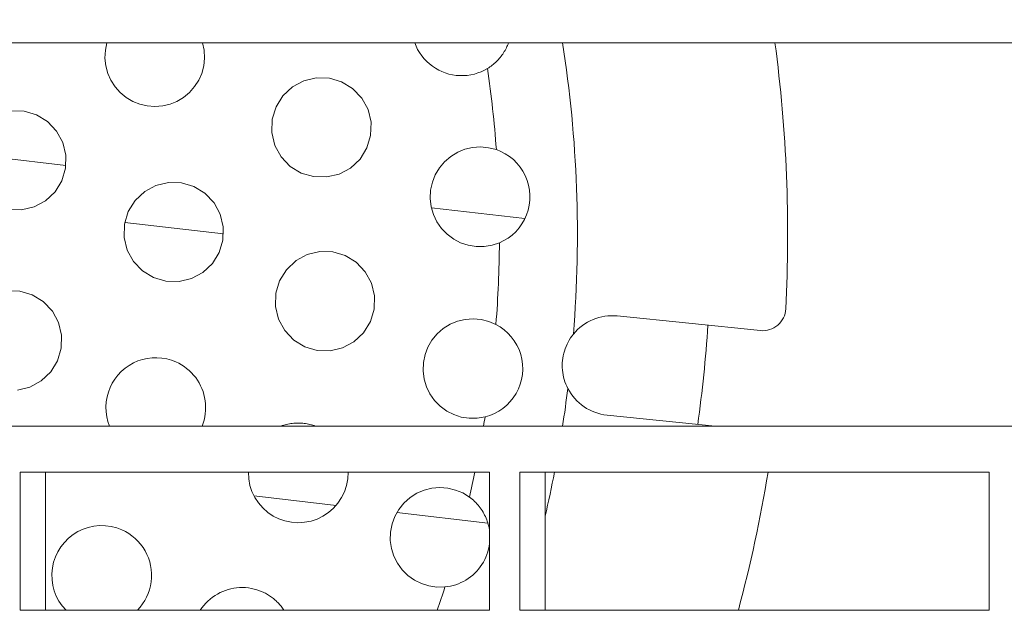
# Model space of a CAD drawing. Header units: metres. Extents: x 1306 to 1412, y -79 to 41.
# Tile 360 of 656: x 1360.8791 to 1360.9433, y -16.9867 to -16.9475. Entities that reach past the tile are written whole.
import ezdxf

# ---------------------------------------------------------------- set-up
doc = ezdxf.new("R2010")
doc.units = ezdxf.units.M
doc.header["$PDMODE"] = 65
doc.linetypes.add('AUSGEZOGEN', pattern=[0])
doc.layers.add('XR$3$Maßlinie 1_50', color=7, linetype='AUSGEZOGEN', lineweight=25)
doc.layers.add('XR$4$Möblierung', color=4, linetype='AUSGEZOGEN', lineweight=13)
doc.styles.add('ARIAL', font='arial.ttf')
doc.dimstyles.new('DIMSTYLE_11', dxfattribs={"dimtxt": 0.15, "dimasz": 0.03000000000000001, "dimexe": 0, "dimexo": 0, "dimgap": 0.075, "dimtad": 2, "dimrnd": 0.005, "dimzin": 4, "dimdsep": 46, "dimtxsty": 'ARIAL', "dimblk1": 'ALL_ML_STRICH', "dimblk2": 'ALL_ML_STRICH', "dimsah": 1, "dimcen": 0, "dimclrd": 3, "dimclre": 3, "dimclrt": 3, "dimadec": 0, "dimazin": 0, "dimtfac": 1, "dimtdec": 0, "dimtix": 1, "dimtmove": 2, "dimatfit": 3, "dimfxl": 0, "dimtzin": 0, "dimlwd": 0, "dimlwe": 25, "dimarcsym": 0})
doc.dimstyles.new('DIMSTYLE_12', dxfattribs={"dimtxt": 0.15, "dimasz": 0.03000000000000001, "dimexe": 0, "dimexo": 0, "dimgap": 0.075, "dimtad": 2, "dimdec": 3, "dimrnd": 0.005, "dimzin": 4, "dimdsep": 46, "dimtxsty": 'ARIAL', "dimblk1": 'ALL_ML_STRICH', "dimblk2": 'ALL_ML_STRICH', "dimsah": 1, "dimcen": 0, "dimclrd": 3, "dimclre": 3, "dimclrt": 3, "dimadec": 0, "dimazin": 0, "dimtfac": 1, "dimtdec": 0, "dimtix": 1, "dimtmove": 2, "dimatfit": 3, "dimfxl": 0, "dimtzin": 0, "dimlwd": 0, "dimlwe": 25, "dimarcsym": 0})
doc.dimstyles.new('DIMSTYLE_24', dxfattribs={"dimtxt": 0.225, "dimasz": 0.15, "dimexe": 0, "dimexo": 0, "dimgap": 0.1125, "dimtad": 2, "dimrnd": 0.005, "dimzin": 4, "dimdsep": 46, "dimtxsty": 'ARIAL', "dimblk1": 'ALL_ML_STRICH', "dimblk2": 'ALL_ML_STRICH', "dimsah": 1, "dimcen": 0, "dimclrd": 3, "dimclre": 3, "dimclrt": 3, "dimadec": 0, "dimazin": 0, "dimtfac": 1, "dimtdec": 0, "dimtix": 1, "dimtmove": 2, "dimatfit": 3, "dimfxl": 0, "dimtzin": 0, "dimlwd": 0, "dimlwe": 25, "dimarcsym": 0})
doc.dimstyles.new('DIMSTYLE_6', dxfattribs={"dimtxt": 0.15, "dimasz": 0.15, "dimexe": 0, "dimexo": 0, "dimgap": 0.075, "dimtad": 2, "dimrnd": 0.005, "dimzin": 4, "dimdsep": 46, "dimtxsty": 'ARIAL', "dimblk1": 'ALL_ML_STRICH', "dimblk2": 'ALL_ML_STRICH', "dimsah": 1, "dimcen": 0, "dimclrd": 3, "dimclre": 3, "dimclrt": 3, "dimadec": 0, "dimazin": 0, "dimtfac": 1, "dimtdec": 0, "dimtix": 1, "dimtmove": 2, "dimatfit": 3, "dimfxl": 0, "dimtzin": 0, "dimlwd": 0, "dimlwe": 25, "dimarcsym": 0})
doc.dimstyles.new('DIMSTYLE_9', dxfattribs={"dimtxt": 0.15, "dimasz": 0.03000000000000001, "dimexe": 0, "dimexo": 0, "dimgap": 0.075, "dimtad": 2, "dimdec": 1, "dimlfac": 100, "dimrnd": 0.5, "dimzin": 4, "dimdsep": 46, "dimtxsty": 'ARIAL', "dimblk1": 'ALL_ML_STRICH', "dimblk2": 'ALL_ML_STRICH', "dimsah": 1, "dimcen": 0, "dimclrd": 3, "dimclre": 3, "dimclrt": 3, "dimadec": 0, "dimazin": 0, "dimtfac": 1, "dimtdec": 0, "dimtix": 1, "dimtmove": 2, "dimatfit": 3, "dimfxl": 0, "dimtvp": 1.2, "dimtzin": 0, "dimlwd": 0, "dimlwe": 25, "dimarcsym": 0})

# ---------------------------------------------------------------- blocks, each defined once
blk = doc.blocks.new('ALL_ML_STRICH')
at = {"color": 0, "linetype": 'ByBlock', "lineweight": -2}
for p, q in [((0, -0.5), (0, 0.5)), ((-0.3, -0.3), (0.3, 0.3)), ((-1, 0), (0.5, 0))]:
    blk.add_line(p, q, dxfattribs=at)
blk = doc.blocks.new('*D765')
at = {"layer": 'DEFPOINTS', "color": 3, "linetype": 'AUSGEZOGEN', "lineweight": 25, "transparency": 33554687}
for p in [(1342.770147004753, -10.15909497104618), (1342.770147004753, -20.11080697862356), (1361.060147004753, -20.30015715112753)]:
    blk.add_point(p, dxfattribs=at)
at = {"layer": 'XR$3$Maßlinie 1_50', "color": 3, "linetype": 'AUSGEZOGEN', "lineweight": -2, "transparency": 33554687}
for p, q in [((1342.770147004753, -10.20909497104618), (1342.770147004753, -10.15909497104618)), ((1342.770147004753, -10.15909497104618), (1361.060147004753, -10.15909497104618)), ((1361.060147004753, -10.20909497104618), (1361.060147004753, -10.15909497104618))]:
    blk.add_line(p, q, dxfattribs=at)
at = {"layer": 'XR$3$Maßlinie 1_50', "color": 3, "linetype": 'AUSGEZOGEN', "lineweight": 25, "transparency": 33554687, "xscale": 0.03000000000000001, "yscale": 0.03000000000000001, "zscale": 0.03000000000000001, "rotation": 180}
blk.add_blockref('ALL_ML_STRICH', (1342.770147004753, -10.15909497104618), dxfattribs=at)
at = {"layer": 'XR$3$Maßlinie 1_50', "color": 3, "linetype": 'AUSGEZOGEN', "lineweight": 25, "transparency": 33554687, "xscale": 0.03000000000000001, "yscale": 0.03000000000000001, "zscale": 0.03000000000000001}
blk.add_blockref('ALL_ML_STRICH', (1361.060147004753, -10.15909497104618), dxfattribs=at)
at = {"layer": 'XR$3$Maßlinie 1_50', "color": 3, "linetype": 'AUSGEZOGEN', "lineweight": 25, "transparency": 33554687, "insert": (1351.919076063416, -10.03153699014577), "char_height": 0.15, "width": 0.6, "attachment_point": 5, "style": 'ARIAL'}
blk.add_mtext('\\W0.80;\\A1;{\\A1;{18.29\\H0.099000;\\S^ ;}}', dxfattribs=at)
blk = doc.blocks.new('*D766')
at = {"layer": 'DEFPOINTS', "color": 3, "linetype": 'AUSGEZOGEN', "lineweight": 25, "transparency": 33554687}
for p in [(1361.060147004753, -10.15909497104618), (1361.240147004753, -20.27659746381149), (1361.060147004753, -20.30015715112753)]:
    blk.add_point(p, dxfattribs=at)
at = {"layer": 'XR$3$Maßlinie 1_50', "color": 3, "linetype": 'AUSGEZOGEN', "lineweight": -2, "transparency": 33554687}
for p, q in [((1361.060147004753, -10.20909497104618), (1361.060147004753, -10.15909497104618)), ((1361.060147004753, -10.15909497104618), (1361.240147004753, -10.15909497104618)), ((1361.240147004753, -10.20909497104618), (1361.240147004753, -10.15909497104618))]:
    blk.add_line(p, q, dxfattribs=at)
at = {"layer": 'XR$3$Maßlinie 1_50', "color": 3, "linetype": 'AUSGEZOGEN', "lineweight": 25, "transparency": 33554687, "xscale": 0.03000000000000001, "yscale": 0.03000000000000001, "zscale": 0.03000000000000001, "rotation": 180}
blk.add_blockref('ALL_ML_STRICH', (1361.060147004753, -10.15909497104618), dxfattribs=at)
at = {"layer": 'XR$3$Maßlinie 1_50', "color": 3, "linetype": 'AUSGEZOGEN', "lineweight": 25, "transparency": 33554687, "xscale": 0.03000000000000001, "yscale": 0.03000000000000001, "zscale": 0.03000000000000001}
blk.add_blockref('ALL_ML_STRICH', (1361.240147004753, -10.15909497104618), dxfattribs=at)
at = {"layer": 'XR$3$Maßlinie 1_50', "color": 3, "linetype": 'AUSGEZOGEN', "lineweight": 25, "transparency": 33554687, "insert": (1361.144597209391, -10.01653699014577), "char_height": 0.15, "width": 0.4799999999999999, "attachment_point": 5, "style": 'ARIAL'}
blk.add_mtext('\\W0.80;\\A1;{\\A1;{18\\H0.099000;\\S^ ;}}', dxfattribs=at)
blk = doc.blocks.new('*D782')
at = {"layer": 'DEFPOINTS', "color": 3, "linetype": 'AUSGEZOGEN', "lineweight": 25, "transparency": 33554687}
for p in [(1343.120147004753, -10.95909497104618), (1343.120147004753, -20.11122102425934), (1361.060147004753, -20.50340109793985)]:
    blk.add_point(p, dxfattribs=at)
at = {"layer": 'XR$3$Maßlinie 1_50', "color": 3, "linetype": 'AUSGEZOGEN', "lineweight": -2, "transparency": 33554687}
for p, q in [((1343.120147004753, -11.00909497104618), (1343.120147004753, -10.95909497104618)), ((1343.120147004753, -10.95909497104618), (1361.060147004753, -10.95909497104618)), ((1361.060147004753, -11.00909497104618), (1361.060147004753, -10.95909497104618))]:
    blk.add_line(p, q, dxfattribs=at)
at = {"layer": 'XR$3$Maßlinie 1_50', "color": 3, "linetype": 'AUSGEZOGEN', "lineweight": 25, "transparency": 33554687, "xscale": 0.03000000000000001, "yscale": 0.03000000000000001, "zscale": 0.03000000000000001, "rotation": 180}
blk.add_blockref('ALL_ML_STRICH', (1343.120147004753, -10.95909497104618), dxfattribs=at)
at = {"layer": 'XR$3$Maßlinie 1_50', "color": 3, "linetype": 'AUSGEZOGEN', "lineweight": 25, "transparency": 33554687, "xscale": 0.03000000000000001, "yscale": 0.03000000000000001, "zscale": 0.03000000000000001}
blk.add_blockref('ALL_ML_STRICH', (1361.060147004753, -10.95909497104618), dxfattribs=at)
at = {"layer": 'XR$3$Maßlinie 1_50', "color": 3, "linetype": 'AUSGEZOGEN', "lineweight": 25, "transparency": 33554687, "insert": (1352.094444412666, -10.83153699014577), "char_height": 0.15, "width": 0.6, "attachment_point": 5, "style": 'ARIAL'}
blk.add_mtext('\\W0.80;\\A1;{\\A1;{17.94\\H0.099000;\\S^ ;}}', dxfattribs=at)
blk = doc.blocks.new('*D783')
at = {"layer": 'DEFPOINTS', "color": 3, "linetype": 'AUSGEZOGEN', "lineweight": 25, "transparency": 33554687}
for p in [(1361.060147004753, -10.95909497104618), (1361.060147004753, -20.50340109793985), (1361.240147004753, -20.60164563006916)]:
    blk.add_point(p, dxfattribs=at)
at = {"layer": 'XR$3$Maßlinie 1_50', "color": 3, "linetype": 'AUSGEZOGEN', "lineweight": -2, "transparency": 33554687}
for p, q in [((1361.060147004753, -11.00909497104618), (1361.060147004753, -10.95909497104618)), ((1361.060147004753, -10.95909497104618), (1361.240147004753, -10.95909497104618)), ((1361.240147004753, -11.00909497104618), (1361.240147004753, -10.95909497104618))]:
    blk.add_line(p, q, dxfattribs=at)
at = {"layer": 'XR$3$Maßlinie 1_50', "color": 3, "linetype": 'AUSGEZOGEN', "lineweight": 25, "transparency": 33554687, "xscale": 0.03000000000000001, "yscale": 0.03000000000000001, "zscale": 0.03000000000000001, "rotation": 180}
blk.add_blockref('ALL_ML_STRICH', (1361.060147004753, -10.95909497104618), dxfattribs=at)
at = {"layer": 'XR$3$Maßlinie 1_50', "color": 3, "linetype": 'AUSGEZOGEN', "lineweight": 25, "transparency": 33554687, "xscale": 0.03000000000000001, "yscale": 0.03000000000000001, "zscale": 0.03000000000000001}
blk.add_blockref('ALL_ML_STRICH', (1361.240147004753, -10.95909497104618), dxfattribs=at)
at = {"layer": 'XR$3$Maßlinie 1_50', "color": 3, "linetype": 'AUSGEZOGEN', "lineweight": 25, "transparency": 33554687, "insert": (1361.144597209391, -10.81653699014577), "char_height": 0.15, "width": 0.4799999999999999, "attachment_point": 5, "style": 'ARIAL'}
blk.add_mtext('\\W0.80;\\A1;{\\A1;{18\\H0.099000;\\S^ ;}}', dxfattribs=at)
blk = doc.blocks.new('*D899')
at = {"layer": 'DEFPOINTS', "color": 3, "linetype": 'AUSGEZOGEN', "lineweight": 25, "transparency": 33554687}
for p in [(1342.770147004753, -8.559094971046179), (1361.240147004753, -14.91824644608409), (1342.770147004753, -18.60157549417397)]:
    blk.add_point(p, dxfattribs=at)
at = {"layer": 'XR$3$Maßlinie 1_50', "color": 3, "linetype": 'AUSGEZOGEN', "lineweight": -2, "transparency": 33554687}
for p, q in [((1342.770147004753, -9.15909497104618), (1342.770147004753, -8.559094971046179)), ((1342.770147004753, -8.559094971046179), (1361.240147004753, -8.559094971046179)), ((1361.240147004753, -9.15909497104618), (1361.240147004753, -8.559094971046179))]:
    blk.add_line(p, q, dxfattribs=at)
at = {"layer": 'XR$3$Maßlinie 1_50', "color": 3, "linetype": 'AUSGEZOGEN', "lineweight": 25, "transparency": 33554687, "xscale": 0.15, "yscale": 0.15, "zscale": 0.15, "rotation": 180}
blk.add_blockref('ALL_ML_STRICH', (1342.770147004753, -8.559094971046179), dxfattribs=at)
at = {"layer": 'XR$3$Maßlinie 1_50', "color": 3, "linetype": 'AUSGEZOGEN', "lineweight": 25, "transparency": 33554687, "xscale": 0.15, "yscale": 0.15, "zscale": 0.15}
blk.add_blockref('ALL_ML_STRICH', (1361.240147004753, -8.559094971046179), dxfattribs=at)
at = {"layer": 'XR$3$Maßlinie 1_50', "color": 3, "linetype": 'AUSGEZOGEN', "lineweight": 25, "transparency": 33554687, "insert": (1352.011101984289, -8.392604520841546), "char_height": 0.225, "width": 0.8999999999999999, "attachment_point": 5, "style": 'ARIAL'}
blk.add_mtext('\\W0.80;\\A1;{\\fArial|i0|b1;\\A1;{18.47\\H0.148500;\\S^ ;}}', dxfattribs=at)
blk = doc.blocks.new('*D929')
at = {"layer": 'DEFPOINTS', "color": 3, "linetype": 'AUSGEZOGEN', "lineweight": 25, "transparency": 33554687}
for p in [(1362.146242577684, -15.15824644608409), (1340.424074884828, -17.54324644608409), (1364.271242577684, -17.54324644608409)]:
    blk.add_point(p, dxfattribs=at)
at = {"layer": 'XR$3$Maßlinie 1_50', "color": 3, "linetype": 'AUSGEZOGEN', "lineweight": -2, "transparency": 33554687}
for p, q in [((1340.474074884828, -15.15824644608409), (1340.424074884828, -15.15824644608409)), ((1340.424074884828, -17.54324644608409), (1340.424074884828, -15.15824644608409)), ((1340.474074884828, -17.54324644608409), (1340.424074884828, -17.54324644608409))]:
    blk.add_line(p, q, dxfattribs=at)
at = {"layer": 'XR$3$Maßlinie 1_50', "color": 3, "linetype": 'AUSGEZOGEN', "lineweight": 25, "transparency": 33554687, "xscale": 0.03000000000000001, "yscale": 0.03000000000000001, "zscale": 0.03000000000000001}
for p, rotation in [((1340.424074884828, -15.15824644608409), 90), ((1340.424074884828, -17.54324644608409), 270)]:
    blk.add_blockref('ALL_ML_STRICH', p, dxfattribs=dict(at, rotation=rotation))
at = {"layer": 'XR$3$Maßlinie 1_50', "color": 3, "linetype": 'AUSGEZOGEN', "lineweight": 25, "transparency": 33554687, "insert": (1340.29641458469, -16.32984057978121), "char_height": 0.15, "width": 0.6, "attachment_point": 5, "rotation": 90, "style": 'ARIAL'}
blk.add_mtext('\\W0.80;\\A1;{\\A1;{2.38\\H0.099000;\\S5^ ;}}', dxfattribs=at)
blk = doc.blocks.new('*D938')
at = {"layer": 'DEFPOINTS', "color": 3, "linetype": 'AUSGEZOGEN', "lineweight": 25, "transparency": 33554687}
for p in [(1364.96914176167, -15.15824644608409), (1338.824074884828, -20.29324644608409), (1364.656959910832, -20.29324644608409)]:
    blk.add_point(p, dxfattribs=at)
at = {"layer": 'XR$3$Maßlinie 1_50', "color": 3, "linetype": 'AUSGEZOGEN', "lineweight": -2, "transparency": 33554687}
for p, q in [((1338.874074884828, -15.15824644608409), (1338.824074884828, -15.15824644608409)), ((1338.824074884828, -20.29324644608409), (1338.824074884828, -15.15824644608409)), ((1338.874074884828, -20.29324644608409), (1338.824074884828, -20.29324644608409))]:
    blk.add_line(p, q, dxfattribs=at)
at = {"layer": 'XR$3$Maßlinie 1_50', "color": 3, "linetype": 'AUSGEZOGEN', "lineweight": 25, "transparency": 33554687, "xscale": 0.03000000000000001, "yscale": 0.03000000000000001, "zscale": 0.03000000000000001}
for p, rotation in [((1338.824074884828, -15.15824644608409), 90), ((1338.824074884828, -20.29324644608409), 270)]:
    blk.add_blockref('ALL_ML_STRICH', p, dxfattribs=dict(at, rotation=rotation))
at = {"layer": 'XR$3$Maßlinie 1_50', "color": 3, "linetype": 'AUSGEZOGEN', "lineweight": 25, "transparency": 33554687, "insert": (1338.696414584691, -17.70484057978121), "char_height": 0.15, "width": 0.6, "attachment_point": 5, "rotation": 90, "style": 'ARIAL'}
blk.add_mtext('\\W0.80;\\A1;{\\A1;{5.13\\H0.099000;\\S5^ ;}}', dxfattribs=at)
blk = doc.blocks.new('*D963')
at = {"layer": 'DEFPOINTS', "color": 3, "linetype": 'AUSGEZOGEN', "lineweight": 25, "transparency": 33554687}
for p in [(1360.315868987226, -16.2182464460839), (1360.170906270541, -17.81824644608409), (1361.000147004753, -17.81824644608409)]:
    blk.add_point(p, dxfattribs=at)
at = {"layer": 'XR$3$Maßlinie 1_50', "color": 3, "linetype": 'AUSGEZOGEN', "lineweight": -2, "transparency": 33554687}
for p, q in [((1360.220906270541, -16.2182464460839), (1360.170906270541, -16.2182464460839)), ((1360.170906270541, -17.81824644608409), (1360.170906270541, -16.2182464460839)), ((1360.220906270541, -17.81824644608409), (1360.170906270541, -17.81824644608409))]:
    blk.add_line(p, q, dxfattribs=at)
at = {"layer": 'XR$3$Maßlinie 1_50', "color": 3, "linetype": 'AUSGEZOGEN', "lineweight": 25, "transparency": 33554687, "xscale": 0.15, "yscale": 0.15, "zscale": 0.15}
for p, rotation in [((1360.170906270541, -16.2182464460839), 90), ((1360.170906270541, -17.81824644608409), 270)]:
    blk.add_blockref('ALL_ML_STRICH', p, dxfattribs=dict(at, rotation=rotation))
at = {"layer": 'XR$3$Maßlinie 1_50', "color": 3, "linetype": 'AUSGEZOGEN', "lineweight": 25, "transparency": 33554687, "insert": (1360.043348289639, -17.00937332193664), "char_height": 0.15, "width": 0.4799999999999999, "attachment_point": 5, "rotation": 90, "style": 'ARIAL'}
blk.add_mtext('\\W0.80;\\A1;{\\A1;{1.60\\H0.099000;\\S^ ;}}', dxfattribs=at)
blk = doc.blocks.new('*D1085')
at = {"layer": 'DEFPOINTS', "color": 3, "linetype": 'AUSGEZOGEN', "lineweight": 25, "transparency": 33554687}
for p in [(1366.101203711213, -15.15824644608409), (1339.624074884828, -17.54324644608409), (1365.92579072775, -17.54324644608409)]:
    blk.add_point(p, dxfattribs=at)
at = {"layer": 'XR$3$Maßlinie 1_50', "color": 3, "linetype": 'AUSGEZOGEN', "lineweight": -2, "transparency": 33554687}
for p, q in [((1339.674074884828, -15.15824644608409), (1339.624074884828, -15.15824644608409)), ((1339.624074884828, -17.54324644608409), (1339.624074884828, -15.15824644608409)), ((1339.674074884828, -17.54324644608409), (1339.624074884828, -17.54324644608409))]:
    blk.add_line(p, q, dxfattribs=at)
at = {"layer": 'XR$3$Maßlinie 1_50', "color": 3, "linetype": 'AUSGEZOGEN', "lineweight": 25, "transparency": 33554687, "xscale": 0.03000000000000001, "yscale": 0.03000000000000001, "zscale": 0.03000000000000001}
for p, rotation in [((1339.624074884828, -15.15824644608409), 90), ((1339.624074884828, -17.54324644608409), 270)]:
    blk.add_blockref('ALL_ML_STRICH', p, dxfattribs=dict(at, rotation=rotation))
at = {"layer": 'XR$3$Maßlinie 1_50', "color": 3, "linetype": 'AUSGEZOGEN', "lineweight": 25, "transparency": 33554687, "insert": (1339.49641458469, -16.3298405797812), "char_height": 0.15, "width": 0.6, "attachment_point": 5, "rotation": 90, "style": 'ARIAL'}
blk.add_mtext('\\W0.80;\\A1;{\\A1;{2.38\\H0.099000;\\S5^ ;}}', dxfattribs=at)
blk = doc.blocks.new('COMPLEXOBJECT_326')
at = {"layer": 'XR$4$Möblierung', "color": 52, "linetype": 'AUSGEZOGEN', "lineweight": 13, "transparency": 33554687}
for p, q in [((1361.026628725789, -16.94899408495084), (1360.632078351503, -16.94899408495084)), ((1360.882138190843, -16.95699211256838), (1360.875682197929, -16.95624319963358)), ((1360.912047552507, -16.96046168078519), (1360.905953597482, -16.95975476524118)), ((1360.892412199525, -16.96145571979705), (1360.885976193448, -16.96070912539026)), ((1360.918059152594, -16.96680833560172), (1360.927389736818, -16.96776271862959)), ((1360.924431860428, -16.97399408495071), (1360.917397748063, -16.97327459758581)), ((1361.026628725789, -16.97399408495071), (1360.632078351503, -16.97399408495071)), ((1360.8791655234, -16.97699408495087), (1360.8791655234, -16.98599408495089)), ((1360.8791655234, -16.97699408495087), (1360.909743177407, -16.97699408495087)), ((1360.880810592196, -16.98599408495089), (1360.880810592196, -16.97699408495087)), ((1360.909743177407, -16.98599408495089), (1360.909743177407, -16.97699408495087)), ((1360.911715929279, -16.97699408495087), (1360.911715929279, -16.98599408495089)), ((1360.911715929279, -16.97699408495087), (1360.942293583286, -16.97699408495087)), ((1360.913360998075, -16.98599408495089), (1360.913360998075, -16.97699408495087)), ((1360.942293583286, -16.98599408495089), (1360.942293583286, -16.97699408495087)), ((1360.894396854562, -16.97854826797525), (1360.89973663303, -16.97916769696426)), ((1360.903698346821, -16.9796272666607), (1360.909631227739, -16.98031549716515)), ((1360.8791655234, -16.98599408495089), (1360.909743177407, -16.98599408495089)), ((1360.911715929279, -16.98599408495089), (1360.942293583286, -16.98599408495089))]:
    blk.add_line(p, q, dxfattribs=at)
for points in [[(1360.891048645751, -16.94899420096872), (1360.891152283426, -16.94948797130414), (1360.891179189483, -16.95000003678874), (1360.891123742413, -16.95050908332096), (1360.890993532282, -16.9509942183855), (1360.890796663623, -16.95144035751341), (1360.890527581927, -16.95186143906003), (1360.890192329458, -16.95224271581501), (1360.889801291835, -16.95256558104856), (1360.889373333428, -16.95282060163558), (1360.8889260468, -16.95300246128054), (1360.888445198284, -16.95311707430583), (1360.887942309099, -16.95315888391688), (1360.887437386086, -16.95312066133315), (1360.886950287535, -16.95300701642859), (1360.886499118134, -16.9528266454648), (1360.886072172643, -16.95257419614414), (1360.885678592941, -16.95225218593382), (1360.885339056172, -16.95186937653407), (1360.885065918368, -16.95144273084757), (1360.884866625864, -16.95099290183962), (1360.884737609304, -16.95051096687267), (1360.884682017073, -16.9500030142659), (1360.884708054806, -16.94949044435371), (1360.88481258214, -16.94899429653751)], [(1360.909611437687, -16.95067267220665), (1360.909403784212, -16.95078883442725), (1360.909192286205, -16.950887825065), (1360.908977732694, -16.95097002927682), (1360.90875400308, -16.95103753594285), (1360.908522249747, -16.95108970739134), (1360.908284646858, -16.95112555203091), (1360.908043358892, -16.95114407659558), (1360.90780057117, -16.95114429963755), (1360.90755845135, -16.95112581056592), (1360.907319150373, -16.95108943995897), (1360.907084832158, -16.95103620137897), (1360.906857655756, -16.95096709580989), (1360.906639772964, -16.95088312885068), (1360.906429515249, -16.95078355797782), (1360.906222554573, -16.95066626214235), (1360.906021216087, -16.95053203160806), (1360.90582794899, -16.95038170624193), (1360.905645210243, -16.95021613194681), (1360.905475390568, -16.95003619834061), (1360.905320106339, -16.94984361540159), (1360.905180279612, -16.94964075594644), (1360.905056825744, -16.94943003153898), (1360.904950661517, -16.94921383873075), (1360.904862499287, -16.94899406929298)], [(1360.910980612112, -16.94899408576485), (1360.910948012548, -16.94908102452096), (1360.910912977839, -16.94916690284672), (1360.910875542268, -16.94925167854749), (1360.910835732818, -16.94933529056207), (1360.910793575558, -16.94941770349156), (1360.910749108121, -16.94949885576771), (1360.910702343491, -16.94957870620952), (1360.910653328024, -16.9496571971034), (1360.910602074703, -16.9497342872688), (1360.910548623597, -16.94980992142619), (1360.910493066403, -16.94988396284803), (1360.910435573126, -16.94995621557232), (1360.910376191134, -16.95002664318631), (1360.910314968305, -16.95009521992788), (1360.910251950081, -16.95016191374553), (1360.910187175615, -16.95022669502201), (1360.910120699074, -16.95028953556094), (1360.91005256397, -16.95035040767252), (1360.909982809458, -16.95040928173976), (1360.909911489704, -16.9504661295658), (1360.909838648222, -16.9505209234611), (1360.909764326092, -16.95057362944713), (1360.909688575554, -16.95062422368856), (1360.909611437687, -16.95067267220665)], [(1360.878556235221, -16.95343491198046), (1360.879414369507, -16.95345643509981), (1360.880218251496, -16.95369281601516), (1360.880218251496, -16.95369281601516), (1360.88093592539, -16.95412939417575), (1360.881532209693, -16.95475400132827), (1360.881936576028, -16.95549509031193), (1360.882135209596, -16.95631697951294), (1360.882112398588, -16.95718337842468), (1360.881871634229, -16.95799195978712), (1360.881430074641, -16.95871011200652), (1360.880804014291, -16.95930185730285), (1360.880067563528, -16.95970032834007), (1360.87925313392, -16.95989610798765), (1360.87839499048, -16.95987460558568)], [(1360.910381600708, -16.96203832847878), (1360.909901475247, -16.9621963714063), (1360.909387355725, -16.96228021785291), (1360.908860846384, -16.96228045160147), (1360.90834406, -16.96219544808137), (1360.907858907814, -16.96203486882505), (1360.907407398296, -16.96179993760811), (1360.906983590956, -16.96148616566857), (1360.906611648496, -16.96110214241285), (1360.906309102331, -16.96066358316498), (1360.906085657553, -16.96019416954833), (1360.905940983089, -16.95969190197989), (1360.905876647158, -16.95915747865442), (1360.905902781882, -16.958616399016), (1360.906016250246, -16.95809376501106), (1360.906205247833, -16.95761284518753), (1360.906472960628, -16.95716331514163), (1360.906815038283, -16.95675460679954), (1360.907219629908, -16.95640885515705), (1360.907665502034, -16.95613770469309), (1360.90813194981, -16.95594686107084), (1360.908633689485, -16.95582944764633), (1360.909157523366, -16.95579154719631), (1360.909681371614, -16.9558397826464), (1360.910182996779, -16.95596862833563)], [(1360.910182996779, -16.95596862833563), (1360.910481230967, -16.9560881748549), (1360.910767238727, -16.95623719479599), (1360.911038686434, -16.95641501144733), (1360.911291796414, -16.95661967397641), (1360.911523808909, -16.95684933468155), (1360.911732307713, -16.95710205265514), (1360.911914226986, -16.95737434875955), (1360.91206801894, -16.95766398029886), (1360.912192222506, -16.95796873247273), (1360.912284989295, -16.95828457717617), (1360.912345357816, -16.95860835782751), (1360.912372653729, -16.95893694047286), (1360.912366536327, -16.9592663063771), (1360.912327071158, -16.95959359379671), (1360.912254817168, -16.9599146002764), (1360.912150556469, -16.96022647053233), (1360.912015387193, -16.96052605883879), (1360.91185146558, -16.96080919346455), (1360.911660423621, -16.96107378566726), (1360.911443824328, -16.96131786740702), (1360.911204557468, -16.96153841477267), (1360.910946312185, -16.96173264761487), (1360.910671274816, -16.96189960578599), (1360.910381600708, -16.96203832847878)], [(1360.878282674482, -16.96517892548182), (1360.879140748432, -16.96520076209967), (1360.879943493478, -16.96543696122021), (1360.879943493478, -16.96543696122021), (1360.880659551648, -16.96587224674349), (1360.88125490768, -16.9664946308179), (1360.881659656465, -16.96723366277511), (1360.881859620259, -16.96805362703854), (1360.881838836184, -16.96892014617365), (1360.881599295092, -16.96973067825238), (1360.881157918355, -16.97045102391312), (1360.880530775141, -16.97104490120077), (1360.879792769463, -16.971444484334), (1360.878977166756, -16.97164038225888)], [(1360.90944920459, -16.97339182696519), (1360.908935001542, -16.97347850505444), (1360.908408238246, -16.97348156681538), (1360.907891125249, -16.97339960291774), (1360.907405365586, -16.973242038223), (1360.906954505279, -16.97301117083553), (1360.906530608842, -16.97270193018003), (1360.906157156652, -16.97232260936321), (1360.905851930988, -16.97188804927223), (1360.905624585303, -16.97142132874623), (1360.905475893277, -16.97092312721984), (1360.90540640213, -16.97039055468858), (1360.905426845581, -16.96984901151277), (1360.905535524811, -16.96932371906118), (1360.905720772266, -16.96883878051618), (1360.905985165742, -16.96838587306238), (1360.906325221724, -16.96797270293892), (1360.906729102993, -16.96762214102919), (1360.907175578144, -16.96734657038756), (1360.907642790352, -16.96715207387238), (1360.908144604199, -16.96703175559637), (1360.90866861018, -16.96699101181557), (1360.909192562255, -16.96703685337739), (1360.909694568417, -16.9671629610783), (1360.910157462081, -16.96736032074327)], [(1360.910157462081, -16.96736032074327), (1360.910434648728, -16.96752305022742), (1360.910695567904, -16.96771330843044), (1360.910937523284, -16.96792970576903), (1360.911157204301, -16.96816978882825), (1360.911352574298, -16.9684318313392), (1360.911520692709, -16.96871229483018), (1360.911659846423, -16.96900837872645), (1360.911768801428, -16.96931786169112), (1360.911846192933, -16.96963781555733), (1360.911890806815, -16.96996376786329), (1360.911902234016, -16.97029302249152), (1360.911880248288, -16.9706218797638), (1360.911825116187, -16.97094661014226), (1360.911737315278, -16.97126435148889), (1360.911618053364, -16.97157094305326), (1360.911468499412, -16.97186376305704), (1360.911290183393, -16.97213988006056), (1360.911085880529, -16.97239545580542), (1360.910857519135, -16.97262863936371), (1360.910606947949, -16.97283772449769), (1360.910337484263, -16.97302014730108), (1360.910053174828, -16.97317372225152), (1360.909756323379, -16.97329782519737), (1360.90944920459, -16.97339182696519)], [(1360.914842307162, -16.97153567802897), (1360.914773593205, -16.97139473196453), (1360.91471169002, -16.97125045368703), (1360.914656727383, -16.97110308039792), (1360.914608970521, -16.97095325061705), (1360.914568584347, -16.97080155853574), (1360.914535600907, -16.97064827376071), (1360.914510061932, -16.97049366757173), (1360.914492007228, -16.9703380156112), (1360.914481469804, -16.97018158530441), (1360.914478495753, -16.97002464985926), (1360.914483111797, -16.96986747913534), (1360.914495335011, -16.96971058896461), (1360.914515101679, -16.96955474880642), (1360.914542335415, -16.96940023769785), (1360.914576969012, -16.96924732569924), (1360.914618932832, -16.96909627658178), (1360.914668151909, -16.9689473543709), (1360.914724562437, -16.96880083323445), (1360.914788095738, -16.96865697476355), (1360.914858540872, -16.9685163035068), (1360.9149355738, -16.96837943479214), (1360.915019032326, -16.96824659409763), (1360.915108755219, -16.96811800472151), (1360.915204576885, -16.96799388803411)], [(1360.884979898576, -16.97399407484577), (1360.884877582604, -16.9736991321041), (1360.884802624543, -16.97338772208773), (1360.884757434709, -16.97306514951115), (1360.884744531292, -16.97273701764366), (1360.884765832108, -16.97240891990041), (1360.884819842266, -16.97208638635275), (1360.884903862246, -16.97177492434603), (1360.885015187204, -16.97148004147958), (1360.885154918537, -16.97119876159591), (1360.885325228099, -16.97092628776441), (1360.885523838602, -16.97066815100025), (1360.885748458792, -16.97042991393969), (1360.885996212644, -16.97021650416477), (1360.886261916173, -16.97003035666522), (1360.886539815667, -16.96987328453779), (1360.886824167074, -16.96974709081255), (1360.887119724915, -16.96964955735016), (1360.887429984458, -16.96957939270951), (1360.887749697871, -16.96953883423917), (1360.888073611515, -16.969530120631), (1360.888396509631, -16.9695546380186), (1360.888713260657, -16.96961057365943), (1360.889018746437, -16.96969536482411), (1360.889307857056, -16.96980645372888)], [(1360.889307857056, -16.96980645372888), (1360.889487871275, -16.96989299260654), (1360.889665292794, -16.96999244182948), (1360.889838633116, -16.97010425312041), (1360.890006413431, -16.97022787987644), (1360.890167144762, -16.97036277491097), (1360.890319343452, -16.97050839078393), (1360.890461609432, -16.97066409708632), (1360.890593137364, -16.9708286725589), (1360.89071339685, -16.97100063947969), (1360.890821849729, -16.97117851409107), (1360.890917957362, -16.97136081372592), (1360.89100118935, -16.97154606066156), (1360.891071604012, -16.97173435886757), (1360.891130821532, -16.97193011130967), (1360.891178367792, -16.9721323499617), (1360.89121355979, -16.97233955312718), (1360.891235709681, -16.97255019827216), (1360.891244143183, -16.97276276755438), (1360.891238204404, -16.97297573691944), (1360.891217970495, -16.97318759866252), (1360.891184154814, -16.97339685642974), (1360.891137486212, -16.97360201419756), (1360.891078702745, -16.97380157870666), (1360.89100853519, -16.97399404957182)], [(1360.896152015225, -16.97399411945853), (1360.896239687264, -16.97396332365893), (1360.896328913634, -16.97393488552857), (1360.896419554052, -16.97390886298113), (1360.896511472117, -16.97388531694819), (1360.896604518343, -16.97386430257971), (1360.896698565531, -16.97384588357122), (1360.896793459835, -16.97383011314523), (1360.896889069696, -16.97381705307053), (1360.896985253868, -16.97380676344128), (1360.89708187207, -16.97379930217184), (1360.897178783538, -16.97379472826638), (1360.897275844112, -16.97379309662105), (1360.897372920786, -16.97379447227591), (1360.897469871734, -16.97379886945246), (1360.897566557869, -16.97380622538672), (1360.897662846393, -16.97381647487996), (1360.897758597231, -16.97382954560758), (1360.897853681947, -16.9738453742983), (1360.897947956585, -16.97386388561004), (1360.898041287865, -16.97388501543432), (1360.898133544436, -16.97390869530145), (1360.898224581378, -16.97393485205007), (1360.898314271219, -16.97396342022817), (1360.898402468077, -16.97399432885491)], [(1360.90052679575, -16.97699408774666), (1360.900503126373, -16.97743467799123), (1360.900420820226, -16.97786475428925), (1360.900286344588, -16.97827089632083), (1360.900101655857, -16.9786498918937), (1360.899862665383, -16.97901106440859), (1360.899574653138, -16.97934182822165), (1360.899244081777, -16.97962965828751), (1360.89888280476, -16.97986791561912), (1360.898504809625, -16.98005230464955), (1360.898110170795, -16.98018389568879), (1360.897691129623, -16.98026584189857), (1360.897259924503, -16.98029299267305), (1360.896828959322, -16.980261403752), (1360.896410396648, -16.98017451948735), (1360.896016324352, -16.98003844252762), (1360.895646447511, -16.97985359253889), (1360.89529261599, -16.97961572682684), (1360.89496753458, -16.97932941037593), (1360.894683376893, -16.97900019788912), (1360.894446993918, -16.97863895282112), (1360.89426317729, -16.9782585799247), (1360.894132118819, -16.97785945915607), (1360.89405158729, -16.97743354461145), (1360.894027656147, -16.97699408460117)], [(1360.906835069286, -16.98447954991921), (1360.906307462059, -16.98448826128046), (1360.905788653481, -16.98441159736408), (1360.905300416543, -16.98425875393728), (1360.904848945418, -16.98403364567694), (1360.904423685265, -16.9837304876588), (1360.904047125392, -16.98335723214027), (1360.903737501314, -16.98292772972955), (1360.903504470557, -16.98246447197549), (1360.903350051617, -16.98197168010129), (1360.903273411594, -16.98144224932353), (1360.903285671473, -16.98090098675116), (1360.903387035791, -16.98037306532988), (1360.903566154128, -16.97988327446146), (1360.903824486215, -16.97942662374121), (1360.90416014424, -16.97900760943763), (1360.904561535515, -16.97865002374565), (1360.905007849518, -16.97836745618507), (1360.905475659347, -16.97816668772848), (1360.905977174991, -16.97804116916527), (1360.906501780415, -16.97799523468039), (1360.907027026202, -16.97803610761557), (1360.907530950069, -16.97815788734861), (1360.907995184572, -16.97835080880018), (1360.908434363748, -16.97862096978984)], [(1360.908434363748, -16.97862096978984), (1360.908521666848, -16.97868703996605), (1360.908606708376, -16.97875602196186), (1360.908689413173, -16.9788278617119), (1360.908769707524, -16.97890250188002), (1360.908847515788, -16.97897988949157), (1360.908922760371, -16.97905996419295), (1360.908995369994, -16.97914267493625), (1360.90906526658, -16.97922796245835), (1360.909132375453, -16.97931577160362), (1360.909196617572, -16.97940604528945), (1360.909257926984, -16.97949873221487), (1360.909316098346, -16.97959357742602), (1360.909370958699, -16.97969029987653), (1360.909422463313, -16.97978881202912), (1360.909470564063, -16.97988902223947), (1360.909515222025, -16.97999084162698), (1360.90955639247, -16.9800941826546), (1360.909594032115, -16.98019895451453), (1360.909628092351, -16.98030506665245), (1360.909658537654, -16.98041243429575), (1360.909685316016, -16.98052096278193), (1360.909708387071, -16.98063056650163), (1360.909727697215, -16.98074108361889), (1360.909743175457, -16.98085214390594)], [(1360.882145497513, -16.98599407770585), (1360.881898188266, -16.98570845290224), (1360.881686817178, -16.98539821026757), (1360.881514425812, -16.98507187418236), (1360.881383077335, -16.98473536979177), (1360.881288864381, -16.98437781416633), (1360.881234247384, -16.98400395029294), (1360.88122324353, -16.9836225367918), (1360.881258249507, -16.98324230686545), (1360.881336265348, -16.98287193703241), (1360.881453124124, -16.98252007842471), (1360.881607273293, -16.98218960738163), (1360.881803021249, -16.98187095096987), (1360.882037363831, -16.98157165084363), (1360.882306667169, -16.98130057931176), (1360.88260540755, -16.9810645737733), (1360.882924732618, -16.98086691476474), (1360.883255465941, -16.98071053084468), (1360.883599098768, -16.98059425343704), (1360.883962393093, -16.98051540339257), (1360.884337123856, -16.98047742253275), (1360.884714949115, -16.98048368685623), (1360.885087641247, -16.98053414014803), (1360.885447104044, -16.98062485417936), (1360.885785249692, -16.98075169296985)], [(1360.885785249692, -16.98075169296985), (1360.886010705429, -16.98086232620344), (1360.886231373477, -16.98099298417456), (1360.88644436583, -16.98114258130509), (1360.886646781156, -16.98131002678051), (1360.886835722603, -16.98149423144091), (1360.887008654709, -16.98169374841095), (1360.887164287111, -16.98190592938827), (1360.887301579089, -16.98212786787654), (1360.887419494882, -16.98235665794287), (1360.887517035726, -16.98258948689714), (1360.887596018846, -16.98283114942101), (1360.887656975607, -16.98308360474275), (1360.887698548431, -16.98334387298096), (1360.887719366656, -16.98360896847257), (1360.887718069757, -16.98387590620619), (1360.887694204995, -16.98414171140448), (1360.88764901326, -16.98440343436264), (1360.887583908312, -16.98465812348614), (1360.887500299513, -16.98490282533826), (1360.887399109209, -16.98513571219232), (1360.887277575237, -16.98536307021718), (1360.887136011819, -16.9855839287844), (1360.88697565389, -16.98579525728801), (1360.886797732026, -16.98599402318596)], [(1360.90974317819, -16.98163815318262), (1360.909715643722, -16.98182076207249), (1360.909677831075, -16.98200131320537), (1360.909629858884, -16.98217936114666), (1360.909571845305, -16.98235446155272), (1360.909503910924, -16.98252617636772), (1360.909426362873, -16.98269368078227), (1360.909339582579, -16.98285625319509), (1360.909243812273, -16.98301351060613), (1360.909139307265, -16.98316507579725), (1360.909026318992, -16.98331056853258), (1360.908905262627, -16.98344942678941), (1360.908776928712, -16.9835808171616), (1360.908641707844, -16.98370445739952), (1360.908499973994, -16.98382010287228), (1360.908352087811, -16.98392750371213), (1360.908198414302, -16.98402641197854), (1360.908039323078, -16.98411658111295), (1360.90787577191, -16.98419749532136), (1360.907708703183, -16.98426880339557), (1360.907538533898, -16.98433045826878), (1360.907365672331, -16.98438240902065), (1360.907190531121, -16.98442460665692), (1360.907013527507, -16.9844570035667), (1360.906835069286, -16.98447954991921)], [(1360.89089479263, -16.98599455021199), (1360.891005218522, -16.98583540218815), (1360.89112552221, -16.98568195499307), (1360.891255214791, -16.98553540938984), (1360.891393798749, -16.98539696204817), (1360.891540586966, -16.98526760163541), (1360.891694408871, -16.98514779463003), (1360.89185402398, -16.98503792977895), (1360.892018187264, -16.98493839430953), (1360.892185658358, -16.9848495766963), (1360.892355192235, -16.98477186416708), (1360.892526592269, -16.98470522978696), (1360.892703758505, -16.98464807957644), (1360.892886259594, -16.98460059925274), (1360.893072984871, -16.98456323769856), (1360.893262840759, -16.98453645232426), (1360.893454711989, -16.98452069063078), (1360.893647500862, -16.98451640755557), (1360.893840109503, -16.98452397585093), (1360.894031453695, -16.98454313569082), (1360.894220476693, -16.984573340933), (1360.894406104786, -16.98461403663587), (1360.894587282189, -16.98466467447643), (1360.894762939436, -16.98472470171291), (1360.894932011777, -16.98479356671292)], [(1360.894932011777, -16.98479356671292), (1360.895000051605, -16.98482462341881), (1360.895067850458, -16.98485755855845), (1360.895135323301, -16.98489234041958), (1360.895202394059, -16.98492894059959), (1360.89526898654, -16.98496733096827), (1360.895335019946, -16.98500748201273), (1360.895400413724, -16.98504936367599), (1360.8954650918, -16.98509294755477), (1360.895528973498, -16.98513820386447), (1360.895591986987, -16.98518510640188), (1360.895654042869, -16.98523362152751), (1360.89571506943, -16.98528372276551), (1360.895774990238, -16.98533538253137), (1360.895833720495, -16.98538856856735), (1360.89589118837, -16.98544325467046), (1360.895947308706, -16.98549940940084), (1360.896002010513, -16.98555700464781), (1360.89605523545, -16.98561598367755), (1360.896106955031, -16.98567626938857), (1360.896157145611, -16.98573778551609), (1360.89620577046, -16.98580045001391), (1360.896252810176, -16.9858641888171), (1360.896298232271, -16.98592892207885), (1360.896342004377, -16.98599456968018)]]:
    blk.add_lwpolyline(points, dxfattribs=at)
for points in [[(1360.900102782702, -16.95154678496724), (1360.900819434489, -16.95198254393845), (1360.90141660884, -16.95260779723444), (1360.901822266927, -16.95335207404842), (1360.902020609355, -16.95417910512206), (1360.901994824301, -16.95505009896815), (1360.901749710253, -16.95586025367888), (1360.901303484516, -16.95657779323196), (1360.900675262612, -16.95716532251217), (1360.899940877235, -16.95755856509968), (1360.899129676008, -16.95775095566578), (1360.8982760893, -16.95772802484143), (1360.897475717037, -16.95749224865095), (1360.896758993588, -16.95705648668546), (1360.896161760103, -16.95643120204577), (1360.895756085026, -16.95568690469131), (1360.89555773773, -16.95485986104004), (1360.895583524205, -16.95398885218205), (1360.895828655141, -16.95317867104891), (1360.896274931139, -16.95246108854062), (1360.89690322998, -16.95187353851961), (1360.897637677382, -16.9514803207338), (1360.898448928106, -16.95128798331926), (1360.899302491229, -16.95131097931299), (1360.900102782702, -16.95154678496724)], [(1360.890477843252, -16.95836800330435), (1360.891194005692, -16.95880337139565), (1360.891790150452, -16.95942690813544), (1360.892195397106, -16.96016828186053), (1360.892394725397, -16.96099151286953), (1360.892371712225, -16.96186028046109), (1360.892129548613, -16.96267088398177), (1360.89168576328, -16.96339013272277), (1360.891057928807, -16.96398111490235), (1360.89032152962, -16.96437766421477), (1360.889507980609, -16.96457181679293), (1360.888652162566, -16.9645494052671), (1360.887850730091, -16.96431344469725), (1360.88713452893, -16.96387808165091), (1360.886538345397, -16.96325452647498), (1360.886133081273, -16.9625131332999), (1360.885933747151, -16.96168989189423), (1360.885956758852, -16.96082111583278), (1360.886198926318, -16.96001050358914), (1360.886642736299, -16.9592912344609), (1360.887270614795, -16.95870023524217), (1360.888007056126, -16.95830369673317), (1360.888820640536, -16.95810957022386), (1360.889676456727, -16.95813202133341), (1360.890477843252, -16.95836800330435)], [(1360.900332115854, -16.96287471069), (1360.901046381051, -16.96330856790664), (1360.901642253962, -16.96393063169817), (1360.902048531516, -16.96467206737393), (1360.902248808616, -16.96549659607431), (1360.902225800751, -16.96636807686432), (1360.901982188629, -16.96718121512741), (1360.901535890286, -16.96790193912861), (1360.90090594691, -16.9684922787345), (1360.900169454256, -16.968886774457), (1360.899356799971, -16.96907911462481), (1360.898503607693, -16.96905565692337), (1360.897705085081, -16.96882018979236), (1360.896990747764, -16.96838634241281), (1360.896394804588, -16.96776424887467), (1360.895988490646, -16.96702277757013), (1360.895788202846, -16.966198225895), (1360.895811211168, -16.96532673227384), (1360.896054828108, -16.96451358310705), (1360.896501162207, -16.96379282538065), (1360.89713116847, -16.96320246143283), (1360.89786773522, -16.96280797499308), (1360.898680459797, -16.96261567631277), (1360.899533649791, -16.96263919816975), (1360.900332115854, -16.96287471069)]]:
    blk.add_lwpolyline(points, close=True, dxfattribs=at)
for centre, radius, start, end in [((1360.834164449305, -16.96149408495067), 0.08130036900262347, 355.4144211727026, 8.844356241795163), ((1360.834164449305, -16.96149408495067), 0.09499999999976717, 357.0717877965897, 7.56084317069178), ((1360.834164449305, -16.96149408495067), 0.07621909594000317, 4.157268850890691, 8.162303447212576), ((1360.834164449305, -16.96149408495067), 0.07621909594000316, 355.5858402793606, 359.5908748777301), ((1360.927542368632, -16.96627050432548), 0.0015, 264.1597861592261, 357.0717877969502), ((1360.917728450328, -16.97004146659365), 0.003250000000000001, 84.15978614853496, 140.9481330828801), ((1360.834164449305, -16.96149408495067), 0.08999999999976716, 352.0903219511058, 356.2292503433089), ((1360.834164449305, -16.96149408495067), 0.08130036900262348, 351.1556437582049, 352.9051511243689), ((1360.917728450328, -16.97004146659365), 0.00325, 207.3714392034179, 264.1597861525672), ((1360.834164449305, -16.96149408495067), 0.07621909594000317, 350.5608006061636, 351.0194462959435), ((1360.834164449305, -16.96149408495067), 0.07621909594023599, 347.0144116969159, 348.26642317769), ((1360.834164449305, -16.96149408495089), 0.08130036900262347, 346.9371877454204, 349.0092193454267), ((1360.834164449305, -16.96149408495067), 0.09499999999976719, 345.0548201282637, 350.609760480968), ((1360.834164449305, -16.96149408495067), 0.07621909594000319, 341.2498614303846, 342.4480177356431)]:
    blk.add_arc(centre, radius, start, end, dxfattribs=at)

msp = doc.modelspace()

# ---------------------------------------------------------------- block references
at = {"layer": 'XR$4$Möblierung', "color": 52, "linetype": 'AUSGEZOGEN', "lineweight": 13, "transparency": 33554687}
msp.add_blockref('COMPLEXOBJECT_326', (0, 0), dxfattribs=at)

# ---------------------------------------------------------------- dimensions: what is measured, and where the dimension line sits
at = {"layer": 'XR$3$Maßlinie 1_50', "color": 3, "linetype": 'AUSGEZOGEN', "lineweight": 25, "transparency": 33554687}
for base, p1, p2, dimstyle, picture, middle in [((1361.240147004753, -8.559094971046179), (1342.770147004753, -9.15909497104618), (1361.240147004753, -9.15909497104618), 'DIMSTYLE_24', '*D899', (1352.011101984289, -8.392604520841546)), ((1361.240147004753, -10.15909497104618), (1361.060147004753, -10.20909497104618), (1361.240147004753, -10.20909497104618), 'DIMSTYLE_9', '*D766', (1361.144597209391, -10.01653699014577)), ((1361.060147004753, -10.15909497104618), (1342.770147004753, -10.20909497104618), (1361.060147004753, -10.20909497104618), 'DIMSTYLE_11', '*D765', (1351.919076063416, -10.03153699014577)), ((1361.240147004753, -10.95909497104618), (1361.060147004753, -11.00909497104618), (1361.240147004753, -11.00909497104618), 'DIMSTYLE_9', '*D783', (1361.144597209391, -10.81653699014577)), ((1361.060147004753, -10.95909497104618), (1343.120147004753, -11.00909497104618), (1361.060147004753, -11.00909497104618), 'DIMSTYLE_11', '*D782', (1352.094444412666, -10.83153699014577))]:
    dim = msp.add_linear_dim(base=base, p1=p1, p2=p2, dimstyle=dimstyle, override={"dimpost": '<>', "dimclrd": 3, "dimclre": 3, "dimclrt": 3, "dimlwd": 0, "dimlwe": 25}, dxfattribs=at)
    dim.commit()
    dim.dimension.update_dxf_attribs({"geometry": picture, "text_midpoint": middle, "dimtype": 160})
for base, p1, p2, dimstyle, picture, middle in [((1338.824074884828, -15.15824644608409), (1338.874074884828, -20.29324644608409), (1338.874074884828, -15.15824644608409), 'DIMSTYLE_12', '*D938', (1338.696414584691, -17.70484057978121)), ((1339.624074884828, -15.15824644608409), (1339.674074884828, -17.54324644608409), (1339.674074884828, -15.15824644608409), 'DIMSTYLE_12', '*D1085', (1339.49641458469, -16.3298405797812)), ((1340.424074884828, -15.15824644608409), (1340.474074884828, -17.54324644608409), (1340.474074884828, -15.15824644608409), 'DIMSTYLE_12', '*D929', (1340.29641458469, -16.32984057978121)), ((1360.170906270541, -16.2182464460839), (1360.220906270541, -17.81824644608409), (1360.220906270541, -16.2182464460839), 'DIMSTYLE_6', '*D963', (1360.043348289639, -17.00937332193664))]:
    dim = msp.add_linear_dim(base=base, p1=p1, p2=p2, angle=90, dimstyle=dimstyle, override={"dimpost": '<>', "dimclrd": 3, "dimclre": 3, "dimclrt": 3, "dimlwd": 0, "dimlwe": 25}, dxfattribs=at)
    dim.commit()
    dim.dimension.update_dxf_attribs({"geometry": picture, "text_midpoint": middle, "dimtype": 160})

doc.saveas('drawing.dxf')
